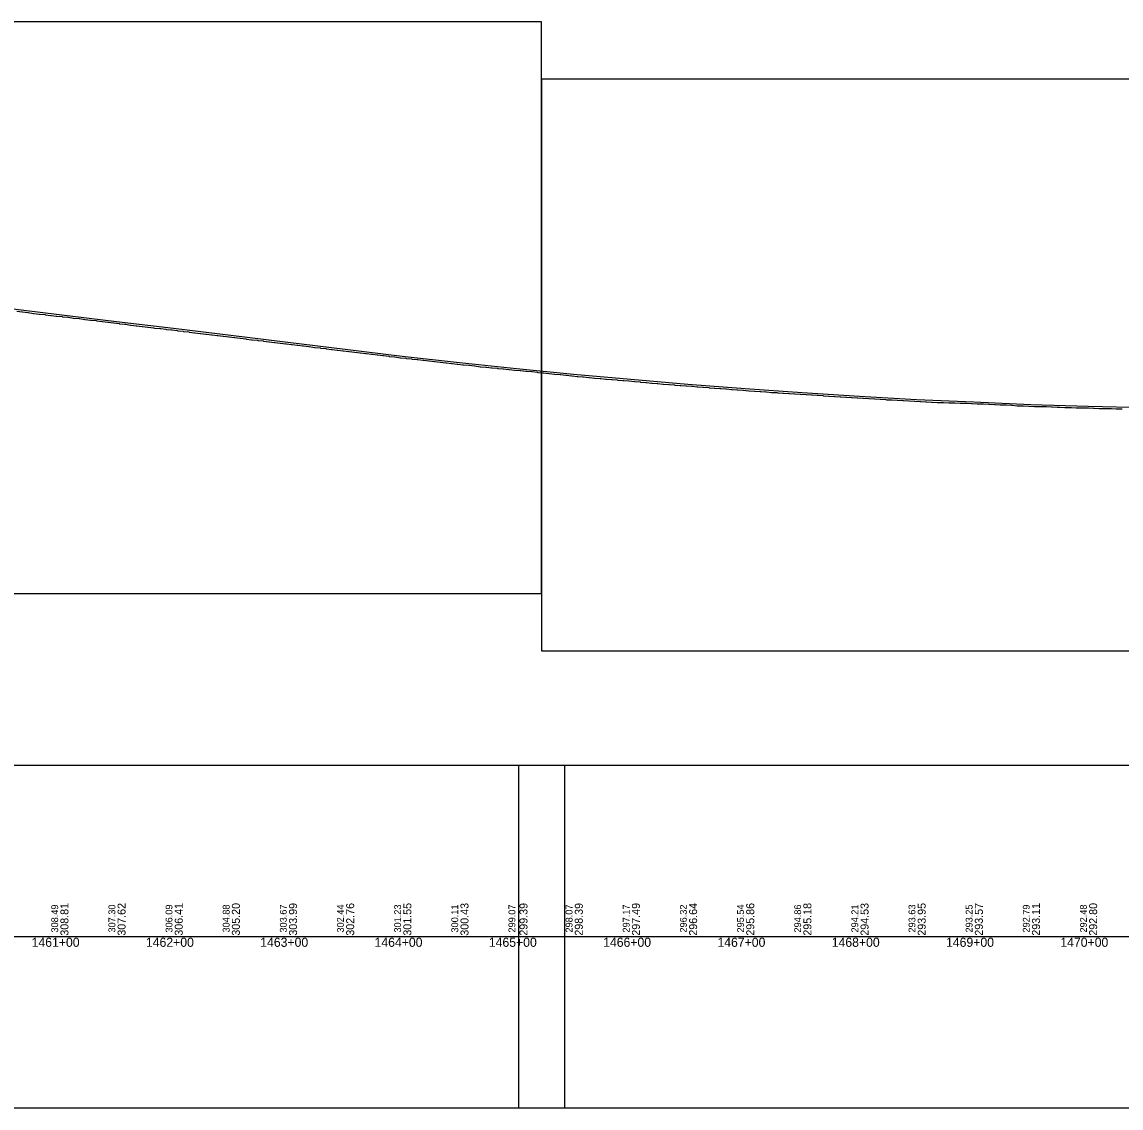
# Model space of a CAD drawing. Extents: x 2898 to 49495, y -15038 to -13538.
# Drawn here: x 35521 to 36482, y -15038 to -14088 of the extents above; entities that cross this region are included whole.
import ezdxf

# ---------------------------------------------------------------- set-up
doc = ezdxf.new("R2010")
doc.units = 0
for name, color, linetype in [('RD_DDB_Profile_EX', 7, 'Continuous'), ('RD_DDB_Profile_PR', 7, 'Continuous'), ('RD_DDB_StaTX', 7, 'Continuous'), ('RD_DDB_StripGrade', 7, 'Continuous'), ('RD_GPK_Profile_Cell', 7, 'Continuous'), ('RD_SHT_ShtClip', 7, 'Continuous')]:
    doc.layers.add(name, color=color, linetype=linetype)

msp = doc.modelspace()

# ---------------------------------------------------------------- linework, layer by layer
at = {"layer": 'RD_DDB_Profile_EX'}
for points in [[(35516.19, -14341.32), (35520.78, -14341.96), (35521.19, -14342.02), (35525.78, -14342.62), (35526.19, -14342.66), (35530.78, -14343.35), (35531.19, -14343.4), (35535.78, -14343.95), (35536.18, -14344.01), (35540.77, -14344.47), (35541.17, -14344.52), (35545.77, -14345.12), (35546.17, -14345.17), (35550.78, -14345.77), (35551.17, -14345.8), (35555.78, -14346.22), (35556.17, -14346.27), (35560.78, -14346.78), (35561.17, -14346.82), (35565.78, -14347.47), (35566.17, -14347.51), (35570.77, -14347.93), (35571.16, -14347.97), (35575.77, -14348.57), (35576.16, -14348.61), (35580.77, -14349.17), (35581.16, -14349.23), (35585.77, -14349.73), (35586.16, -14349.78), (35590.77, -14350.38), (35591.17, -14350.43), (35595.76, -14351.02), (35596.16, -14351.09), (35600.76, -14351.6), (35601.16, -14351.64), (35605.75, -14352.33), (35606.17, -14352.37), (35610.75, -14352.87), (35611.17, -14352.93), (35615.74, -14353.53), (35616.16, -14353.57), (35620.74, -14354.13), (35621.17, -14354.18), (35625.74, -14354.77), (35626.17, -14354.82), (35630.74, -14355.32), (35631.17, -14355.37), (35635.88, -14356.1), (35636.63, -14356.23), (35637.07, -14356.28), (35641.63, -14356.65), (35642.07, -14356.67), (35646.63, -14357.27), (35647.07, -14357.33), (35651.62, -14357.78), (35652.06, -14357.84), (35656.62, -14358.44), (35657.06, -14358.49), (35661.62, -14359.04), (35662.06, -14359.09), (35666.62, -14359.64), (35667.06, -14359.68), (35671.62, -14360.32), (35672.06, -14360.37), (35676.62, -14360.83), (35677.06, -14360.9), (35681.61, -14361.49), (35682.05, -14361.53), (35686.61, -14362.12), (35687.05, -14362.19), (35691.61, -14362.69), (35692.05, -14362.74), (35696.61, -14363.33), (35697.05, -14363.4), (35701.61, -14363.86), (35702.05, -14363.9), (35706.61, -14364.5), (35707.05, -14364.54), (35711.61, -14365.13), (35712.05, -14365.18), (35716.6, -14365.72), (35717.04, -14365.79), (35721.6, -14366.38), (35722.04, -14366.43), (35726.6, -14366.93), (35727.04, -14366.99), (35731.6, -14367.49), (35732.04, -14367.54), (35736.6, -14368.13), (35737.04, -14368.18), (35741.6, -14368.77), (35742.05, -14368.84), (35746.59, -14369.29)], [(35746.59, -14369.29), (35747.04, -14369.34), (35751.59, -14369.89), (35752.04, -14369.95), (35756.59, -14370.54), (35757.04, -14370.6), (35761.59, -14371.15), (35762.04, -14371.2), (35766.59, -14371.75), (35767.04, -14371.79), (35771.59, -14372.38), (35772.04, -14372.45), (35776.58, -14373.17), (35777.04, -14373.22), (35781.58, -14373.63), (35782.04, -14373.7), (35786.58, -14374.2), (35787.04, -14374.25), (35791.58, -14374.89), (35792.03, -14374.94), (35796.58, -14375.4), (35797.04, -14375.45), (35801.58, -14376), (35802.04, -14376.06), (35806.58, -14376.79), (35807.03, -14376.84), (35811.58, -14377.3), (35812.03, -14377.34), (35816.58, -14377.84), (35817.02, -14377.89), (35821.58, -14378.44), (35822.02, -14378.5), (35826.58, -14379.05), (35827.03, -14379.09), (35831.58, -14379.59), (35832.02, -14379.64), (35836.58, -14380.19), (35837.03, -14380.23), (35841.58, -14380.86), (35842.02, -14380.94), (35846.57, -14381.4), (35847.02, -14381.44), (35851.57, -14382.12), (35852.01, -14382.18), (35856.57, -14382.68), (35857.01, -14382.74), (35861.57, -14383.24), (35862.02, -14383.29), (35866.57, -14383.79), (35867.01, -14383.84), (35871.57, -14384.29), (35872.02, -14384.34), (35876.56, -14384.93), (35877, -14384.99), (35881.56, -14385.49), (35882.01, -14385.54), (35886.56, -14386.04), (35887, -14386.08), (35891.56, -14386.54), (35892, -14386.59), (35896.56, -14387.14), (35897, -14387.2), (35901.56, -14387.7), (35902, -14387.74), (35906.55, -14388.33), (35906.99, -14388.38), (35911.55, -14388.74), (35911.99, -14388.79), (35916.55, -14389.34), (35916.99, -14389.39), (35921.55, -14390.03), (35921.99, -14390.07), (35926.55, -14390.48), (35926.99, -14390.54), (35931.54, -14390.95), (35931.98, -14390.98), (35936.54, -14391.39), (35936.98, -14391.44), (35941.54, -14391.8), (35941.98, -14391.84), (35946.54, -14392.48), (35946.98, -14392.52), (35951.54, -14392.93), (35951.98, -14392.98), (35956.54, -14393.39), (35956.98, -14393.44), (35961.54, -14393.85), (35961.99, -14393.89), (35966.54, -14394.3), (35966.99, -14394.34), (35971.53, -14394.89), (35971.99, -14394.94), (35976.53, -14395.39), (35976.99, -14395.44), (35981.53, -14395.99), (35982, -14396.04), (35986.53, -14396.45), (35987, -14396.49), (35991.53, -14396.9), (35992, -14396.94), (35996.53, -14397.39)], [(35996.53, -14397.39), (35997.01, -14397.44), (36001.53, -14397.89), (36002.01, -14397.95), (36006.53, -14398.45), (36007.02, -14398.49), (36011.52, -14398.94), (36012.01, -14399), (36016.52, -14399.45), (36017.02, -14399.5), (36021.52, -14399.9), (36022.02, -14399.94), (36026.52, -14400.3), (36027.02, -14400.36), (36031.52, -14400.81), (36032.02, -14400.84), (36036.52, -14401.29), (36037.02, -14401.33), (36041.52, -14401.6), (36042.02, -14401.64), (36046.53, -14402.09), (36047.02, -14402.14), (36051.53, -14402.45), (36052.02, -14402.5), (36056.53, -14402.86), (36057.02, -14402.9), (36061.52, -14403.35), (36062.01, -14403.41), (36066.52, -14403.86), (36067.01, -14403.9), (36071.52, -14404.31), (36072.01, -14404.35), (36076.52, -14404.67), (36077.01, -14404.71), (36081.52, -14405.16), (36082.01, -14405.19), (36086.52, -14405.51), (36087.01, -14405.56), (36091.52, -14406.01), (36092.01, -14406.03), (36096.52, -14406.35), (36097.01, -14406.39), (36101.52, -14406.75), (36102.01, -14406.79), (36106.52, -14407.06), (36107.01, -14407.1), (36111.52, -14407.55), (36112.01, -14407.59), (36116.51, -14407.86), (36117, -14407.9), (36121.51, -14408.31), (36122.01, -14408.35), (36126.51, -14408.71), (36127.01, -14408.75), (36131.51, -14409.11), (36132.01, -14409.15), (36136.51, -14409.42), (36137.01, -14409.47), (36141.51, -14409.88), (36142.01, -14409.91), (36146.51, -14410.27), (36147.01, -14410.3), (36151.51, -14410.61), (36152.02, -14410.66), (36156.51, -14410.97), (36157.02, -14411.01), (36161.51, -14411.28), (36162.02, -14411.3), (36166.51, -14411.71), (36167.02, -14411.77), (36171.51, -14412.08), (36172.02, -14412.1), (36176.5, -14412.51), (36177.01, -14412.53), (36181.5, -14412.71), (36182.02, -14412.75), (36186.5, -14413.06), (36187.02, -14413.11), (36191.5, -14413.51), (36192.02, -14413.53), (36196.5, -14413.71), (36197.02, -14413.75), (36201.5, -14414.07), (36202.02, -14414.09), (36206.5, -14414.4), (36207.02, -14414.45), (36211.5, -14414.72), (36212.02, -14414.75), (36216.5, -14415.02), (36217.02, -14415.04), (36221.5, -14415.31), (36222.02, -14415.36), (36226.5, -14415.67), (36227.02, -14415.7), (36231.5, -14415.97), (36232.02, -14416.01), (36236.5, -14416.37), (36237.02, -14416.4), (36241.5, -14416.62), (36242.02, -14416.65), (36246.5, -14416.88)], [(36246.5, -14416.88), (36247.02, -14416.9), (36251.5, -14417.3), (36252.02, -14417.35), (36256.49, -14417.53), (36257.01, -14417.56), (36261.5, -14417.78), (36262.01, -14417.82), (36266.5, -14418.18), (36267.01, -14418.2), (36271.5, -14418.47), (36272.01, -14418.49), (36276.5, -14418.8), (36277.01, -14418.85), (36281.5, -14419.07), (36282.01, -14419.09), (36286.5, -14419.36), (36287.01, -14419.39), (36291.5, -14419.66), (36292.01, -14419.68), (36296.5, -14419.95), (36297, -14419.99), (36301.5, -14420.21), (36302, -14420.24), (36306.5, -14420.51), (36307, -14420.53), (36311.5, -14420.67), (36312, -14420.69), (36316.5, -14421.01), (36317, -14421.03), (36321.5, -14421.3), (36322, -14421.33), (36326.5, -14421.42), (36327, -14421.42), (36331.5, -14421.6), (36331.99, -14421.62), (36336.49, -14421.71), (36336.98, -14421.72), (36341.49, -14421.81), (36341.99, -14421.82), (36346.49, -14421.91), (36347, -14421.94), (36351.49, -14422.08), (36352.01, -14422.11), (36356.49, -14422.38), (36357.02, -14422.4), (36361.49, -14422.58), (36362.02, -14422.61), (36366.49, -14422.84), (36367.04, -14422.87), (36371.49, -14423.05), (36372.05, -14423.07), (36376.49, -14423.25), (36377.06, -14423.28), (36381.49, -14423.46), (36382.07, -14423.5), (36386.49, -14423.72), (36387.08, -14423.74), (36391.49, -14424.09), (36392.09, -14424.13), (36396.49, -14424.26), (36397.09, -14424.27), (36401.49, -14424.41), (36402.1, -14424.43), (36406.48, -14424.78), (36407.11, -14424.79), (36411.48, -14424.75), (36412.12, -14424.77), (36416.48, -14424.9), (36417.13, -14424.95), (36421.48, -14425.04), (36422.14, -14425.05), (36426.48, -14425.27), (36428.15, -14425.35), (36428.82, -14425.38), (36433.15, -14425.55), (36433.82, -14425.58), (36438.15, -14425.58), (36438.82, -14425.6), (36443.15, -14425.9), (36443.82, -14425.93), (36448.15, -14425.93), (36448.82, -14425.93), (36453.14, -14426.06), (36453.83, -14426.1), (36458.14, -14426.31), (36458.83, -14426.33), (36463.14, -14426.46), (36463.83, -14426.49), (36468.14, -14426.53), (36468.83, -14426.56), (36473.14, -14426.64), (36473.83, -14426.64), (36478.14, -14426.73), (36478.83, -14426.73), (36483.15, -14426.81)]]:
    msp.add_lwpolyline(points, dxfattribs=at)
at = {"layer": 'RD_DDB_Profile_PR'}
msp.add_lwpolyline([(35503.38, -14338.21), (35553.38, -14344.4), (35603.38, -14350.37), (35653.38, -14356.41), (35703.38, -14362.48), (35753.38, -14368.52), (35803.38, -14374.67), (35853.38, -14380.73), (35903.38, -14386.32), (35953.38, -14391.51), (36003.38, -14396.5), (36053.38, -14401.01), (36103.38, -14405.27), (36153.38, -14409.15), (36203.38, -14412.58), (36253.38, -14415.8), (36303.38, -14418.72), (36353.38, -14420.6), (36403.38, -14422.93), (36453.38, -14424.48), (36503.38, -14425.58)], dxfattribs=at)
at = {"layer": 'RD_GPK_Profile_Cell'}
msp.add_line((2976.05, -14888.47), (48721.13, -14888.47), dxfattribs=at)
at = {"layer": 'RD_SHT_ShtClip'}
for points in [[(34475.38, -14088.47), (34475.38, -14588.47), (35975.38, -14588.47), (35975.38, -14588.47), (35975.38, -14088.47), (35975.38, -14088.47)], [(35975.38, -14138.47), (35975.38, -14638.47), (37475.38, -14638.47), (37475.38, -14638.47), (37475.38, -14138.47), (37475.38, -14138.47)], [(34455.38, -14738.47), (35995.38, -14738.47), (35995.38, -15038.47), (34455.38, -15038.47)], [(35955.38, -14738.47), (37495.38, -14738.47), (37495.38, -15038.47), (35955.38, -15038.47)]]:
    msp.add_lwpolyline(points, close=True, dxfattribs=at)

# ---------------------------------------------------------------- texts
at = {"layer": 'RD_DDB_StaTX'}
for s, p in [('1461+00', (35529.18, -14897.47)), ('1462+00', (35629.18, -14897.47)), ('1463+00', (35729.18, -14897.47)), ('1464+00', (35829.18, -14897.47)), ('1465+00', (35929.18, -14897.47)), ('1466+00', (36029.18, -14897.47)), ('1467+00', (36129.18, -14897.47)), ('1468+00', (36229.18, -14897.47)), ('1469+00', (36329.18, -14897.47)), ('1470+00', (36429.18, -14897.47))]:
    msp.add_text(s, height=8, dxfattribs=at).set_placement(p)
at = {"layer": 'RD_DDB_StripGrade'}
for s, height, p in [('308.49', 6, (35552.38, -14884.98)), ('308.81', 7, (35561.38, -14887.72)), ('307.30', 6, (35602.38, -14884.98)), ('307.62', 7, (35611.38, -14887.72)), ('306.09', 6, (35652.38, -14884.98)), ('306.41', 7, (35661.38, -14887.72)), ('304.88', 6, (35702.38, -14884.98)), ('305.20', 7, (35711.38, -14887.72)), ('303.67', 6, (35752.38, -14884.98)), ('303.99', 7, (35761.38, -14887.72)), ('302.44', 6, (35802.38, -14884.98)), ('302.76', 7, (35811.38, -14887.72)), ('301.23', 6, (35852.38, -14884.98)), ('301.55', 7, (35861.38, -14887.72)), ('300.11', 6, (35902.38, -14884.98)), ('300.43', 7, (35911.38, -14887.72)), ('299.07', 6, (35952.38, -14884.98)), ('299.39', 7, (35962.97, -14887.72)), ('298.07', 6, (36002.38, -14884.98)), ('298.39', 7, (36011.38, -14887.72)), ('297.17', 6, (36052.38, -14884.98)), ('297.49', 7, (36061.38, -14887.72)), ('296.32', 6, (36102.38, -14884.98)), ('296.64', 7, (36111.38, -14887.72)), ('295.54', 6, (36152.38, -14884.98)), ('295.86', 7, (36161.38, -14887.72)), ('294.86', 6, (36202.38, -14884.98)), ('295.18', 7, (36211.38, -14887.72)), ('294.21', 6, (36252.38, -14884.98)), ('294.53', 7, (36261.38, -14887.72)), ('293.63', 6, (36302.38, -14884.98)), ('293.95', 7, (36311.38, -14887.72)), ('293.25', 6, (36352.38, -14884.98)), ('293.57', 7, (36361.38, -14887.72)), ('292.79', 6, (36402.38, -14884.98)), ('293.11', 7, (36411.38, -14887.72)), ('292.48', 6, (36452.38, -14884.98)), ('292.80', 7, (36461.38, -14887.72))]:
    msp.add_text(s, height=height, rotation=90, dxfattribs=at).set_placement(p)

doc.saveas('drawing.dxf')
